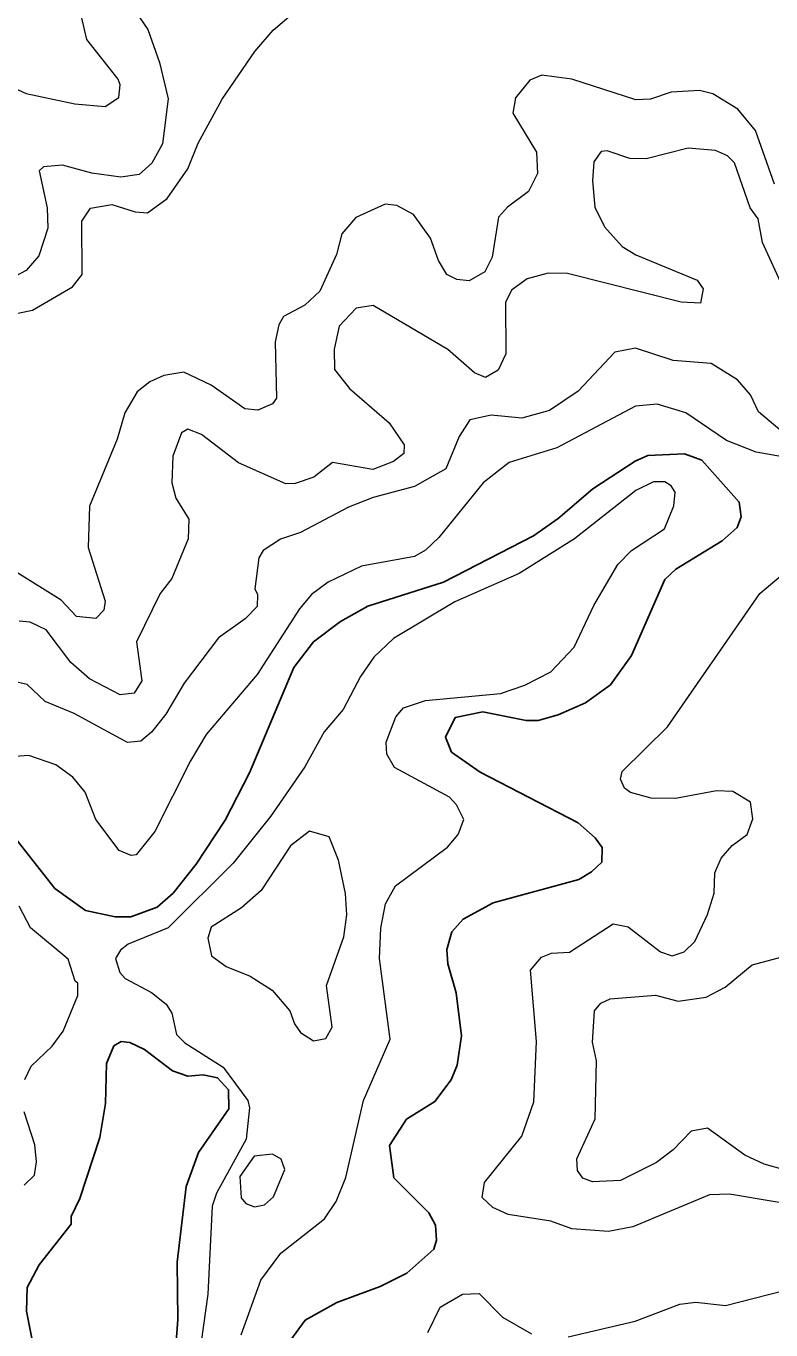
# Model space of a CAD drawing. Extents: x 763.2 to 816.8, y 7896.5 to 7952.7.
# Drawn here: x 796.137 to 797.936, y 7912.79 to 7915.937 of the extents above; entities that cross this region are included whole.
import ezdxf

# ---------------------------------------------------------------- set-up
doc = ezdxf.new("R2010")
doc.units = 0
doc.header["$LTSCALE"] = 0.064
doc.layers.add('1', color=7, linetype='Continuous', lineweight=25)
doc.layers.add('2', color=7, linetype='Continuous', lineweight=13)

msp = doc.modelspace()

# ---------------------------------------------------------------- linework, layer by layer
at = {"layer": '1'}
for points in [[(797.7066, 7914.6263), (797.8186, 7914.6945), (797.8548, 7914.7267), (797.8645, 7914.7526), (797.8595, 7914.7881), (797.769, 7914.8897), (797.7272, 7914.9045), (797.6388, 7914.9011), (797.6082, 7914.8873), (797.5061, 7914.8203), (797.4226, 7914.7486), (797.3627, 7914.7072), (797.1449, 7914.5953), (796.9628, 7914.5368), (796.8965, 7914.4998), (796.831, 7914.4512), (796.7834, 7914.3889), (796.6767, 7914.1347), (796.6177, 7914.0207), (796.5479, 7913.9144), (796.4923, 7913.8448), (796.4536, 7913.8106), (796.3898, 7913.7873), (796.352, 7913.7876), (796.2805, 7913.8029), (796.2068, 7913.8558), (796.0727, 7914.0245)], [(797.4223, 7914.2749), (797.4884, 7914.3042), (797.5485, 7914.3472), (797.5992, 7914.4184), (797.6797, 7914.6012), (797.7066, 7914.6263)], [(796.7456, 7912.7248), (796.8115, 7912.8138), (796.8878, 7912.8567), (796.9927, 7912.8952), (797.057, 7912.9273), (797.1222, 7912.985), (797.1283, 7913.0074), (797.1263, 7913.0432), (797.1097, 7913.0727), (797.0253, 7913.1574), (797.015, 7913.2352), (797.0563, 7913.2987), (797.1246, 7913.3416), (797.164, 7913.3938), (797.1781, 7913.429), (797.1891, 7913.5004), (797.1761, 7913.6041), (797.1555, 7913.6741), (797.1532, 7913.7083), (797.1657, 7913.7508), (797.1925, 7913.7821), (797.2649, 7913.8209), (797.4719, 7913.8778), (797.503, 7913.8958), (797.5275, 7913.9196), (797.5284, 7913.9545), (797.5112, 7913.9779), (797.4702, 7914.014), (797.2336, 7914.1363), (797.1647, 7914.1849), (797.1502, 7914.2206), (797.1736, 7914.2688), (797.2401, 7914.2817), (797.3453, 7914.2609), (797.3738, 7914.2609), (797.4223, 7914.2749)], [(796.1586, 7912.7331), (796.1377, 7912.836), (796.14, 7912.8925), (796.1687, 7912.9474), (796.2457, 7913.0453), (796.2461, 7913.064), (796.2669, 7913.1078), (796.3151, 7913.2548), (796.3291, 7913.3369), (796.3313, 7913.4331), (796.3494, 7913.476), (796.3666, 7913.4862), (796.3879, 7913.4844), (796.4227, 7913.467), (796.4908, 7913.4153), (796.5278, 7913.403), (796.5647, 7913.4058), (796.5997, 7913.399), (796.626, 7913.3702), (796.6267, 7913.3243), (796.5533, 7913.2185), (796.5241, 7913.1365), (796.5023, 7912.954), (796.5038, 7912.8152), (796.4956, 7912.7075)]]:
    msp.add_lwpolyline(points, dxfattribs=at)
at = {"layer": '2'}
for points in [[(796.0819, 7915.2368), (796.1525, 7915.2511), (796.2493, 7915.3081), (796.2725, 7915.3376), (796.2719, 7915.4663), (796.2924, 7915.4979), (796.3439, 7915.5062), (796.4004, 7915.4884), (796.4303, 7915.4866), (796.4775, 7915.5211), (796.5281, 7915.5928), (796.5525, 7915.6546), (796.6105, 7915.7604), (796.6893, 7915.8754), (796.734, 7915.9269), (796.8703, 7916.0437)], [(796.3905, 7915.9878), (796.4311, 7915.9292), (796.4597, 7915.849), (796.4806, 7915.7612), (796.4662, 7915.6532), (796.4408, 7915.6061), (796.4098, 7915.5789), (796.3657, 7915.5722), (796.2959, 7915.5818), (796.2254, 7915.6015), (796.1794, 7915.5973), (796.1688, 7915.5876), (796.1882, 7915.4987), (796.19, 7915.4495), (796.1678, 7915.3822), (796.1373, 7915.3471), (796.0731, 7915.313)], [(796.088, 7915.7971), (796.1374, 7915.7742), (796.2548, 7915.7493), (796.3279, 7915.7432), (796.3607, 7915.7646), (796.3642, 7915.7956), (796.3594, 7915.8092), (796.284, 7915.905), (796.2666, 7915.9771)], [(797.9446, 7915.5552), (797.8991, 7915.6847), (797.8559, 7915.7366), (797.7954, 7915.7734), (797.7633, 7915.7819), (797.6954, 7915.7774), (797.6455, 7915.761), (797.6101, 7915.7594), (797.4554, 7915.8086), (797.3826, 7915.8183), (797.3534, 7915.8065), (797.319, 7915.7637), (797.3127, 7915.7268), (797.3697, 7915.6328), (797.3726, 7915.5814), (797.3505, 7915.5377), (797.2999, 7915.5003), (797.2778, 7915.4761), (797.2629, 7915.3791), (797.245, 7915.3442), (797.2074, 7915.3223), (797.1774, 7915.3252), (797.1533, 7915.3374), (797.1328, 7915.3711), (797.1136, 7915.4251), (797.073, 7915.4826), (797.0327, 7915.5041), (797.0047, 7915.5076), (796.9335, 7915.4753), (796.9001, 7915.4356), (796.8866, 7915.3857), (796.8469, 7915.2977), (796.81, 7915.2638), (796.759, 7915.2365), (796.7472, 7915.2164), (796.7389, 7915.1749), (796.7422, 7915.0387), (796.7325, 7915.0252), (796.6966, 7915.0101), (796.6657, 7915.0137), (796.5844, 7915.0707), (796.5181, 7915.1019), (796.4695, 7915.0937), (796.436, 7915.0785), (796.4056, 7915.0542), (796.3759, 7915.0037)], [(797.9683, 7915.3009), (797.9161, 7915.4146), (797.9052, 7915.4722), (797.8859, 7915.4987), (797.8478, 7915.6069), (797.8312, 7915.6236), (797.8024, 7915.6364), (797.7362, 7915.6425), (797.6348, 7915.6164), (797.5952, 7915.6171), (797.5409, 7915.6359), (797.5264, 7915.6341), (797.5082, 7915.6091), (797.5048, 7915.5632), (797.5108, 7915.4999), (797.534, 7915.4526), (797.5772, 7915.4055), (797.61, 7915.3847), (797.7577, 7915.3238), (797.7725, 7915.3028), (797.7657, 7915.2683), (797.7191, 7915.2711), (797.445, 7915.3403), (797.3977, 7915.3404), (797.3477, 7915.3273), (797.3097, 7915.2995), (797.2953, 7915.2701), (797.296, 7915.1463), (797.2773, 7915.1065), (797.2467, 7915.089), (797.2202, 7915.1006), (797.1557, 7915.1565), (796.9753, 7915.2626), (796.9342, 7915.2559), (796.8935, 7915.213), (796.8812, 7915.157), (796.8819, 7915.1082), (796.9181, 7915.0626), (797.014, 7914.9798), (797.0506, 7914.9266), (797.0494, 7914.9054), (797.0245, 7914.886), (796.9749, 7914.8671), (796.8775, 7914.8835), (796.8319, 7914.8487), (796.7872, 7914.833), (796.7641, 7914.8326), (796.6498, 7914.8827), (796.5609, 7914.9517), (796.5281, 7914.9639), (796.5124, 7914.9556), (796.4914, 7914.8988), (796.4892, 7914.8348), (796.499, 7914.798), (796.5298, 7914.7468), (796.5284, 7914.6994), (796.4889, 7914.6037), (796.4612, 7914.5678), (796.404, 7914.4514), (796.4168, 7914.3571), (796.398, 7914.3269), (796.3644, 7914.3232), (796.2899, 7914.3618), (796.2454, 7914.4008), (796.1854, 7914.4801), (796.1467, 7914.4982), (796.12, 7914.5005)], [(797.9573, 7914.9623), (797.9061, 7915.0062), (797.8864, 7915.0471), (797.855, 7915.0837), (797.7921, 7915.1226), (797.6999, 7915.1298), (797.6092, 7915.1594), (797.5588, 7915.15), (797.4702, 7915.056), (797.401, 7915.009), (797.3343, 7914.9907), (797.2602, 7914.9983), (797.2091, 7914.9865), (797.1829, 7914.9463), (797.1506, 7914.8687), (797.0749, 7914.8261), (796.9755, 7914.7995), (796.9158, 7914.7762), (796.7995, 7914.7148), (796.7514, 7914.6989), (796.7098, 7914.6714), (796.6991, 7914.6538), (796.6896, 7914.5787), (796.696, 7914.5655), (796.6954, 7914.536), (796.666, 7914.5066), (796.6021, 7914.4604), (796.5187, 7914.3509), (796.4743, 7914.2765), (796.4403, 7914.2332), (796.4146, 7914.2114), (796.3819, 7914.208), (796.253, 7914.2782), (796.1829, 7914.307), (796.1398, 7914.3478), (796.0936, 7914.3589)], [(797.9781, 7914.895), (797.9002, 7914.9088), (797.8289, 7914.9367), (797.7308, 7915.0036), (797.6612, 7915.0246), (797.6093, 7915.0194), (797.4193, 7914.9196), (797.3041, 7914.884), (797.2409, 7914.8347), (797.1337, 7914.7032), (797.1015, 7914.672), (797.0749, 7914.6572), (796.9473, 7914.6333), (796.8666, 7914.5948), (796.8268, 7914.5652), (796.7972, 7914.5305), (796.6954, 7914.3718), (796.5719, 7914.2271), (796.5339, 7914.1642), (796.4483, 7913.9933), (796.4028, 7913.9368), (796.3905, 7913.9355), (796.3617, 7913.9478), (796.3059, 7914.0226), (796.28, 7914.0886), (796.2503, 7914.1246), (796.2091, 7914.1539), (796.1434, 7914.1767), (796.0778, 7914.1716)], [(796.3759, 7915.0037), (796.3568, 7914.9405), (796.2903, 7914.7782), (796.2872, 7914.679), (796.3279, 7914.5495), (796.3248, 7914.5273), (796.3052, 7914.5076), (796.2588, 7914.5123), (796.2222, 7914.5518), (796.115, 7914.6185)], [(796.6563, 7912.7785), (796.7041, 7912.9107), (796.7521, 7912.9753), (796.8579, 7913.0585), (796.886, 7913.1005), (796.9096, 7913.1584), (796.9521, 7913.3438), (797.0164, 7913.4921), (796.9904, 7913.6864), (796.9938, 7913.76), (797.0054, 7913.8191), (797.0293, 7913.862), (797.1548, 7913.9551), (797.1809, 7913.9862), (797.1941, 7914.0224), (797.1763, 7914.0579), (797.1595, 7914.0763), (797.0272, 7914.1475), (797.0087, 7914.1801), (797.0067, 7914.2092), (797.0305, 7914.2698), (797.0485, 7914.2915), (797.1016, 7914.3092), (797.2831, 7914.326), (797.3415, 7914.3467), (797.4046, 7914.3788), (797.4611, 7914.4378), (797.5081, 7914.5383), (797.566, 7914.6375), (797.5997, 7914.6713), (797.6794, 7914.7237), (797.7019, 7914.779), (797.705, 7914.8122), (797.6953, 7914.8274), (797.6795, 7914.8369), (797.6522, 7914.8371), (797.61, 7914.8159), (797.4618, 7914.6999), (797.3278, 7914.616), (797.1723, 7914.5477), (797.0249, 7914.4594), (796.9774, 7914.4142), (796.9444, 7914.3673), (796.9028, 7914.288), (796.8569, 7914.2336), (796.8104, 7914.1492), (796.7272, 7914.0291), (796.637, 7913.9171), (796.4802, 7913.7608), (796.3834, 7913.721), (796.3649, 7913.7071), (796.3529, 7913.6864), (796.3634, 7913.6529), (796.3761, 7913.6388), (796.4398, 7913.6048), (796.4757, 7913.5768), (796.489, 7913.555), (796.5002, 7913.5035), (796.5208, 7913.4831), (796.6128, 7913.4249), (796.673, 7913.3441), (796.6763, 7913.3261), (796.669, 7913.251), (796.5972, 7913.1202), (796.5864, 7913.0894), (796.5764, 7912.8765), (796.5431, 7912.6411)], [(798.052, 7913.0821), (797.8361, 7913.1183), (797.7876, 7913.1166), (797.6027, 7913.0393), (797.5442, 7913.028), (797.455, 7913.0344), (797.4047, 7913.0529), (797.3016, 7913.0688), (797.2648, 7913.0855), (797.2389, 7913.1103), (797.2439, 7913.1465), (797.3344, 7913.2579), (797.3631, 7913.3412), (797.3699, 7913.4865), (797.3555, 7913.6586), (797.3817, 7913.6896), (797.4062, 7913.7), (797.4497, 7913.7024), (797.5554, 7913.7708), (797.5911, 7913.7634), (797.6691, 7913.7028), (797.6977, 7913.6935), (797.7265, 7913.7027), (797.7527, 7913.7277), (797.7833, 7913.7933), (797.7988, 7913.8448), (797.8007, 7913.8939), (797.8163, 7913.9288), (797.8427, 7913.9591), (797.8791, 7913.9864), (797.8926, 7914.0237), (797.8868, 7914.0643), (797.8442, 7914.0895), (797.8045, 7914.0912), (797.7059, 7914.0732), (797.6469, 7914.074), (797.5969, 7914.0873), (797.5825, 7914.0976), (797.5724, 7914.1199), (797.5771, 7914.1383), (797.686, 7914.2462), (797.9091, 7914.5677), (797.9612, 7914.611)], [(796.1344, 7913.3951), (796.1491, 7913.4273), (796.2004, 7913.4756), (796.2265, 7913.5117), (796.2621, 7913.5976), (796.2622, 7913.6271), (796.2559, 7913.6317), (796.2389, 7913.6852), (796.1479, 7913.7605), (796.1204, 7913.8132)], [(797.9656, 7913.1776), (797.9196, 7913.1904), (797.873, 7913.2121), (797.7827, 7913.2773), (797.7436, 7913.2702), (797.6997, 7913.2247), (797.6598, 7913.1943), (797.5731, 7913.1512), (797.5048, 7913.1481), (797.4819, 7913.1564), (797.4687, 7913.175), (797.4672, 7913.2037), (797.5112, 7913.2998), (797.5146, 7913.4397), (797.5049, 7913.4851), (797.5103, 7913.5607), (797.5251, 7913.5788), (797.5475, 7913.5898), (797.6576, 7913.598), (797.7118, 7913.5836), (797.7801, 7913.5932), (797.8252, 7913.618), (797.8907, 7913.6712), (797.9904, 7913.6984)], [(796.1326, 7913.1396), (796.1571, 7913.1636), (796.1619, 7913.1958), (796.1586, 7913.2367), (796.1325, 7913.317)], [(797.4463, 7912.7734), (797.608, 7912.8114), (797.7158, 7912.8522), (797.7545, 7912.857), (797.8263, 7912.8493), (798.0372, 7912.9029), (798.1271, 7912.9063), (798.1973, 7912.8796), (798.2463, 7912.8813), (798.2775, 7912.8993), (798.2937, 7912.9646), (798.2939, 7912.9974), (798.3046, 7913.0283), (798.3689, 7913.1473), (798.3906, 7913.2071), (798.4257, 7913.2618)], [(797.1073, 7912.7838), (797.1373, 7912.8457), (797.1911, 7912.8765), (797.2312, 7912.8783), (797.2878, 7912.8215), (797.3579, 7912.7809)]]:
    msp.add_lwpolyline(points, dxfattribs=at)
for points in [[(796.9046, 7913.739), (796.9114, 7913.7921), (796.9083, 7913.8434), (796.8915, 7913.9242), (796.8689, 7913.9803), (796.8213, 7913.9943), (796.7759, 7913.959), (796.705, 7913.8505), (796.6572, 7913.809), (796.5842, 7913.7622), (796.5763, 7913.7357), (796.585, 7913.6934), (796.62, 7913.6676), (796.6784, 7913.644), (796.7316, 7913.6103), (796.7745, 7913.5608), (796.785, 7913.5293), (796.7999, 7913.508), (796.831, 7913.4883), (796.8608, 7913.4934), (796.8765, 7913.5214), (796.8623, 7913.622)], [(796.7619, 7913.1779), (796.7528, 7913.2025), (796.7325, 7913.2149), (796.6883, 7913.2101), (796.6537, 7913.1606), (796.6566, 7913.1092), (796.668, 7913.0958), (796.689, 7913.0875), (796.7127, 7913.0921), (796.7348, 7913.1118)]]:
    msp.add_lwpolyline(points, close=True, dxfattribs=at)

doc.saveas('drawing.dxf')
